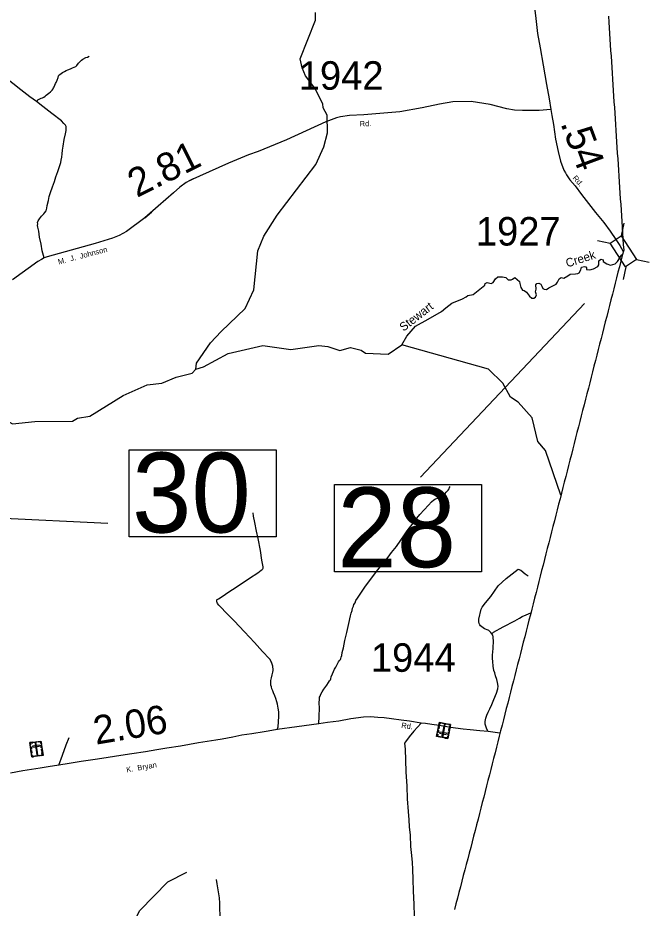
# Model space of a CAD drawing. Extents: x 2093524 to 2270757, y 289120 to 570408.
# Drawn here: x 2245102 to 2256177, y 409015 to 424632 of the extents above; entities that cross this region are included whole.
import ezdxf

# ---------------------------------------------------------------- set-up
doc = ezdxf.new("R2010")
doc.units = 0
for name, color, linetype in [('Exist Boundary Political CountyLine', 7, 'Continuous'), ('Exist Cultural Cemetery CELL', 7, 'Continuous'), ('Exist Hydrographic Creek Single Shore', 7, 'Continuous'), ('Exist Hydrographic Creek Single Shore Label', 7, 'Continuous'), ('Exist Hydrographic Misc Water Feature', 7, 'Continuous'), ('Exist Road Non-System Type 51', 7, 'Continuous'), ('Exist Road Secondary Mileage Hundredths English Label', 7, 'Continuous'), ('Exist Road Secondary Structure Standard Bridge CELL', 7, 'Continuous'), ('Exist Road Secondary Structure Standard Bridge Number Label', 7, 'Continuous'), ('Exist Road Secondary Type 51 Attributed', 7, 'Continuous'), ('Exist Road Secondary Type 51 Label', 7, 'Continuous'), ('Exist Road Secondary Type 51 Number Label', 7, 'Continuous')]:
    doc.layers.add(name, color=color, linetype=linetype)

msp = doc.modelspace()

# ---------------------------------------------------------------- linework, layer by layer
at = {"layer": 'Exist Boundary Political CountyLine'}
for points in [[(2255462, 424658), (2255468, 424558), (2255475, 424458), (2255482, 424358), (2255488, 424258), (2255494, 424158), (2255501, 424058), (2255508, 423958), (2255514, 423858), (2255521, 423758), (2255527, 423658), (2255534, 423558), (2255540, 423458), (2255547, 423358), (2255553, 423258), (2255560, 423158), (2255566, 423058), (2255573, 422958), (2255580, 422858), (2255586, 422758), (2255592, 422658), (2255599, 422558), (2255606, 422458), (2255612, 422358), (2255618, 422257), (2255625, 422157), (2255632, 422057), (2255638, 421957), (2255645, 421857), (2255651, 421757), (2255658, 421657), (2255664, 421557), (2255671, 421457), (2255678, 421357), (2255684, 421257), (2255690, 421157), (2255697, 421057), (2255704, 420957), (2255710, 420857), (2255716, 420757), (2255723, 420657), (2255730, 420557), (2255705, 420460), (2255680, 420363), (2255655, 420266), (2255630, 420169), (2255606, 420072), (2255581, 419975), (2255556, 419879), (2255531, 419782), (2255506, 419685), (2255482, 419588), (2255457, 419491), (2255432, 419394), (2255407, 419297), (2255382, 419200), (2255358, 419103), (2255333, 419007), (2255308, 418910), (2255283, 418813), (2255258, 418716), (2255234, 418619), (2255209, 418522)], [(2255209, 418522), (2255184, 418425), (2255159, 418328), (2255134, 418232), (2255110, 418135), (2255085, 418038), (2255060, 417941), (2255035, 417844), (2255010, 417747), (2254986, 417650), (2254961, 417553), (2254936, 417456), (2254911, 417360), (2254886, 417263), (2254862, 417166), (2254837, 417069), (2254812, 416972), (2254787, 416875), (2254762, 416778), (2254738, 416681), (2254713, 416584), (2254688, 416488), (2254663, 416391), (2254638, 416294), (2254614, 416197), (2254589, 416100), (2254564, 416003), (2254539, 415906), (2254514, 415809), (2254490, 415712), (2254465, 415616), (2254440, 415519), (2254415, 415422), (2254390, 415325), (2254366, 415228), (2254341, 415131), (2254316, 415034), (2254291, 414937), (2254266, 414840), (2254242, 414744), (2254217, 414647), (2254192, 414550), (2254167, 414453), (2254142, 414356), (2254118, 414259), (2254093, 414162), (2254068, 414065), (2254043, 413969), (2254018, 413872), (2253994, 413775), (2253969, 413678), (2253944, 413581), (2253919, 413484), (2253894, 413387), (2253870, 413290), (2253845, 413193), (2253820, 413097), (2253795, 413000), (2253770, 412903), (2253746, 412806), (2253721, 412709), (2253696, 412612), (2253671, 412515), (2253646, 412418), (2253622, 412321), (2253597, 412225), (2253572, 412128), (2253547, 412031), (2253522, 411934), (2253498, 411837), (2253473, 411740), (2253448, 411643), (2253423, 411546), (2253398, 411450), (2253374, 411353), (2253349, 411256), (2253324, 411159), (2253299, 411062), (2253274, 410965), (2253250, 410868), (2253225, 410771), (2253200, 410674), (2253175, 410578), (2253149, 410478), (2253124, 410379), (2253098, 410280), (2253072, 410181), (2253046, 410082), (2253020, 409983), (2252994, 409883), (2252968, 409784), (2252942, 409685), (2252917, 409586), (2252891, 409487), (2252865, 409388), (2252839, 409289), (2252813, 409189), (2252788, 409090), (2252762, 408991)]]:
    msp.add_lwpolyline(points, dxfattribs=at)
at = {"layer": 'Exist Cultural Cemetery CELL'}
for points in [[(2252644, 411989), (2252448, 412027), (2252497, 412277), (2252693, 412239)], [(2252482, 412139), (2252473, 412096), (2252462, 412099), (2252471, 412141)], [(2252494, 412204), (2252486, 412161), (2252475, 412163), (2252483, 412206)], [(2252530, 412270), (2252527, 412259), (2252506, 412263), (2252498, 412224), (2252487, 412226), (2252497, 412277)], [(2252542, 412038), (2252561, 412035), (2252600, 412234), (2252581, 412237)], [(2252634, 412238), (2252551, 412255), (2252553, 412266), (2252636, 412249)], [(2252660, 412245), (2252658, 412234), (2252679, 412229), (2252672, 412190), (2252683, 412188), (2252693, 412238)], [(2252679, 412170), (2252671, 412127), (2252660, 412130), (2252668, 412172)], [(2252457, 412069), (2252468, 412067), (2252462, 412036), (2252501, 412028), (2252499, 412017), (2252448, 412027)], [(2252617, 412063), (2252620, 412082), (2252505, 412104), (2252501, 412086)], [(2252571, 412003), (2252520, 412013), (2252522, 412024), (2252573, 412014)], [(2252652, 412031), (2252641, 412033), (2252635, 412002), (2252595, 412010), (2252593, 411999), (2252644, 411989)], [(2252666, 412104), (2252658, 412061), (2252647, 412064), (2252655, 412106)], [(2245312, 411919), (2245509, 411947), (2245545, 411694), (2245347, 411667)], [(2245318, 411876), (2245329, 411878), (2245325, 411910), (2245365, 411915), (2245364, 411926), (2245312, 411919)], [(2245328, 411803), (2245322, 411846), (2245334, 411847), (2245340, 411804)], [(2245362, 411857), (2245365, 411839), (2245481, 411855), (2245479, 411874)], [(2245386, 411929), (2245437, 411936), (2245438, 411925), (2245387, 411918)], [(2245424, 411905), (2245406, 411903), (2245434, 411702), (2245452, 411704)], [(2245515, 411904), (2245504, 411902), (2245500, 411934), (2245460, 411928), (2245458, 411939), (2245509, 411947)], [(2245514, 411830), (2245508, 411873), (2245520, 411874), (2245526, 411831)], [(2245338, 411736), (2245332, 411779), (2245343, 411781), (2245349, 411738)], [(2245380, 411671), (2245379, 411683), (2245357, 411680), (2245351, 411720), (2245340, 411718), (2245347, 411667)], [(2245403, 411686), (2245487, 411698), (2245488, 411687), (2245404, 411675)], [(2245512, 411690), (2245510, 411701), (2245532, 411704), (2245526, 411744), (2245537, 411746), (2245545, 411694)], [(2245523, 411764), (2245517, 411807), (2245529, 411809), (2245535, 411766)]]:
    msp.add_lwpolyline(points, close=True, dxfattribs=at)
at = {"layer": 'Exist Hydrographic Creek Single Shore'}
for points in [[(2251839, 418898), (2251929, 419047), (2252078, 419224), (2252301, 419348), (2252533, 419479), (2252609, 419546), (2252713, 419629), (2252901, 419705), (2252964, 419735), (2252997, 419764), (2253091, 419780), (2253296, 419941), (2253301, 419971), (2253337, 419990), (2253407, 419974), (2253440, 419992), (2253484, 420054), (2253525, 420091), (2253605, 420088), (2253665, 420078), (2253703, 420034), (2253754, 420034), (2253782, 420046), (2253820, 420079), (2253903, 420004), (2253910, 419971), (2253924, 419904), (2253954, 419856), (2253987, 419847), (2254023, 419821), (2254075, 419748), (2254120, 419715), (2254153, 419715), (2254182, 419732), (2254202, 419770), (2254185, 419827), (2254196, 419874), (2254187, 419948), (2254208, 419972), (2254241, 419977), (2254274, 419960), (2254295, 419927), (2254311, 419884), (2254335, 419874), (2254377, 419869), (2254415, 419897), (2254477, 419927), (2254543, 419957), (2254570, 419995), (2254598, 420052), (2254631, 420076), (2254678, 420063), (2254752, 420105), (2254794, 420138), (2254886, 420141), (2254927, 420147), (2254947, 420159), (2254980, 420214), (2254991, 420258), (2255043, 420268), (2255068, 420262), (2255077, 420246), (2255080, 420217), (2255136, 420209), (2255202, 420230), (2255276, 420271), (2255293, 420297), (2255296, 420326), (2255293, 420368), (2255329, 420398), (2255371, 420389), (2255371, 420356), (2255432, 420314), (2255498, 420292), (2255583, 420317), (2255622, 420356), (2255691, 420468), (2255712, 420487)], [(2248227, 418468), (2248360, 418511), (2248791, 418745), (2249398, 418884), (2249890, 418815), (2250381, 418884), (2250539, 418868), (2250748, 418795), (2250940, 418847), (2251123, 418801), (2251199, 418750), (2251598, 418735), (2251839, 418898)], [(2244551, 417780), (2244659, 417788), (2244793, 417723), (2244903, 417567), (2245012, 417509), (2245403, 417554), (2246061, 417557), (2246152, 417607), (2246368, 417643), (2246948, 418008), (2247372, 418193), (2247630, 418221), (2247879, 418331), (2248161, 418401), (2248227, 418468)], [(2245421, 407353), (2245604, 407389), (2245944, 407556), (2246176, 407758), (2246390, 408059), (2246473, 408126), (2246722, 408255), (2246945, 408464), (2247118, 408733), (2247241, 408973), (2247736, 409478), (2248068, 409649)]]:
    msp.add_lwpolyline(points, dxfattribs=at)
at = {"layer": 'Exist Hydrographic Misc Water Feature'}
for points in [[(2248227, 418468), (2248235, 418576), (2248482, 418929), (2248672, 419128), (2249093, 419533), (2249240, 419858), (2249310, 420542), (2249416, 420799), (2249654, 421168), (2250330, 422057), (2250469, 422366), (2250534, 422617), (2250531, 422925), (2250456, 423051), (2250455, 423124), (2250311, 423399), (2250151, 423615), (2250092, 423754), (2250057, 423912), (2250326, 424589), (2250325, 424723)], [(2254629, 416259), (2254361, 417044), (2254226, 417201), (2254123, 417616), (2253879, 417890), (2253745, 417978), (2253610, 418226), (2253358, 418468), (2251839, 418898)]]:
    msp.add_lwpolyline(points, dxfattribs=at)
at = {"layer": 'Exist Road Non-System Type 51'}
for points in [[(2245433, 423161), (2245315, 423246), (2245156, 423367), (2245013, 423477), (2244872, 423592), (2244649, 423762), (2244458, 423907), (2244273, 424051), (2244073, 424206), (2243902, 424332), (2243802, 424417), (2243747, 424461), (2243689, 424496), (2243659, 424512), (2243629, 424520), (2243593, 424523), (2243567, 424519), (2243531, 424513)], [(2245433, 423161), (2245445, 423183), (2245453, 423195), (2245465, 423201), (2245491, 423213), (2245513, 423222), (2245537, 423226), (2245561, 423238), (2245584, 423258), (2245602, 423272), (2245648, 423307), (2245676, 423335), (2245704, 423361), (2245721, 423387), (2245729, 423403), (2245739, 423421), (2245765, 423477), (2245775, 423498), (2245790, 423540), (2245808, 423584), (2245814, 423612), (2245823, 423626), (2245837, 423636), (2245861, 423654), (2245889, 423674), (2245919, 423689), (2245953, 423707), (2245981, 423717), (2246024, 423736), (2246062, 423756), (2246092, 423768), (2246118, 423780), (2246136, 423794), (2246168, 423835), (2246189, 423859), (2246219, 423891), (2246243, 423907), (2246297, 423936), (2246323, 423944), (2246356, 423956)], [(2245564, 420421), (2245531, 420543), (2245510, 420659), (2245485, 420786), (2245470, 420892), (2245455, 420960), (2245447, 420986), (2245451, 421018), (2245450, 421042), (2245458, 421072), (2245480, 421108), (2245516, 421150), (2245537, 421173), (2245557, 421191), (2245579, 421215), (2245597, 421245), (2245611, 421291), (2245620, 421339), (2245639, 421429), (2245651, 421495), (2245676, 421568), (2245712, 421668), (2245743, 421762), (2245768, 421842), (2245803, 421935), (2245856, 422095), (2245863, 422133), (2245873, 422185), (2245878, 422247), (2245886, 422309), (2245896, 422379), (2245915, 422497), (2245940, 422599), (2245951, 422653), (2245951, 422683), (2245949, 422705), (2245951, 422727), (2245936, 422749), (2245910, 422779), (2245866, 422823), (2245697, 422951), (2245540, 423074), (2245433, 423161)], [(2251934, 415634), (2252035, 415768), (2252102, 415857), (2252155, 415918), (2252232, 416002), (2252304, 416086), (2252357, 416141), (2252399, 416175), (2252429, 416192), (2252467, 416208), (2252580, 416275), (2252598, 416287), (2252618, 416311), (2252654, 416349), (2252669, 416369), (2252675, 416394), (2252685, 416409)], [(2249654, 412147), (2249667, 412197), (2249676, 412283), (2249679, 412381), (2249679, 412457), (2249672, 412525), (2249658, 412593), (2249647, 412633), (2249629, 412690), (2249611, 412738), (2249588, 412794), (2249576, 412828), (2249560, 412864), (2249553, 412896), (2249543, 412928), (2249541, 412961), (2249540, 413007), (2249552, 413056), (2249564, 413106), (2249573, 413156), (2249579, 413182), (2249579, 413220), (2249578, 413232), (2249574, 413261), (2249566, 413295), (2249552, 413329), (2249540, 413349), (2249527, 413375), (2249515, 413391), (2249394, 413520), (2249253, 413675), (2249080, 413861), (2248896, 414056), (2248755, 414198), (2248662, 414294), (2248626, 414331), (2248606, 414357), (2248597, 414375), (2248596, 414391), (2248593, 414411), (2248595, 414421), (2248601, 414429), (2248621, 414441), (2248689, 414484), (2248802, 414563), (2248935, 414648), (2249164, 414802), (2249311, 414897), (2249371, 414943), (2249390, 414957), (2249398, 414968), (2249404, 414981), (2249406, 415003), (2249383, 415119), (2249358, 415291), (2249318, 415500), (2249291, 415630), (2249260, 415782), (2249239, 415892), (2249228, 415952)], [(2251550, 415109), (2251659, 415252), (2251742, 415358), (2251819, 415469), (2251884, 415562), (2251934, 415634)], [(2250380, 412251), (2250391, 412383), (2250392, 412523), (2250391, 412615), (2250395, 412681), (2250394, 412714), (2250404, 412735), (2250418, 412769), (2250442, 412809), (2250469, 412855), (2250522, 412929), (2250552, 412976), (2250572, 413002), (2250588, 413022), (2250592, 413040), (2250601, 413072), (2250623, 413124), (2250658, 413206), (2250682, 413243), (2250696, 413279), (2250727, 413335), (2250741, 413353), (2250761, 413379), (2250771, 413397), (2250776, 413419), (2250786, 413448), (2250792, 413500), (2250813, 413583), (2250838, 413708), (2250873, 413852), (2250906, 414006), (2250938, 414142), (2250950, 414192), (2250968, 414239), (2250975, 414279), (2250991, 414315), (2250999, 414341), (2251017, 414373), (2251034, 414413), (2251062, 414451), (2251131, 414558), (2251200, 414664), (2251257, 414739), (2251340, 414851), (2251418, 414948), (2251495, 415044), (2251550, 415109)], [(2253350, 412112), (2253332, 412156), (2253309, 412208), (2253301, 412242), (2253303, 412292), (2253313, 412350), (2253328, 412402), (2253350, 412452), (2253380, 412514), (2253416, 412590), (2253455, 412676), (2253497, 412787), (2253524, 412864), (2253530, 412912), (2253518, 412972), (2253504, 413026), (2253482, 413088), (2253468, 413142), (2253455, 413186), (2253442, 413259), (2253436, 413341), (2253430, 413395), (2253429, 413455), (2253432, 413509), (2253438, 413569), (2253442, 413623), (2253449, 413659), (2253447, 413691), (2253447, 413717), (2253442, 413745), (2253440, 413773), (2253432, 413801), (2253416, 413829), (2253400, 413851), (2253378, 413871), (2253363, 413884), (2253353, 413892), (2253291, 413917), (2253239, 413947), (2253219, 413965), (2253205, 413985), (2253197, 414009), (2253190, 414035), (2253191, 414065), (2253190, 414087), (2253231, 414261), (2253247, 414297), (2253305, 414373), (2253400, 414481), (2253531, 414666), (2253671, 414798), (2253879, 414962), (2253924, 414945), (2254001, 414880), (2254053, 414847)], [(2253416, 413829), (2253445, 413857), (2253617, 413950), (2253818, 414054), (2253905, 414103), (2253949, 414130), (2254020, 414163), (2254102, 414197)], [(2252179, 412263), (2252051, 412120), (2251965, 412018), (2251900, 411935), (2251888, 411911), (2251897, 411807), (2251903, 411614), (2251910, 411404), (2251926, 411158), (2251934, 410932), (2251948, 410712), (2251961, 410565), (2251968, 410440), (2251983, 410296), (2251993, 410098), (2252006, 409937), (2252017, 409815), (2252026, 409697), (2252032, 409519), (2252037, 409319), (2252049, 409081), (2252055, 408881)], [(2245824, 411522), (2245889, 411700), (2245949, 411879), (2246002, 412011)], [(2248583, 409521), (2248592, 409443), (2248636, 409196), (2248641, 409102), (2248641, 409034), (2248644, 408870), (2248642, 408636), (2248642, 408430), (2248650, 408226), (2248646, 408182), (2248654, 408162), (2248689, 408121), (2248824, 408002), (2248938, 407899)]]:
    msp.add_lwpolyline(points, dxfattribs=at)
at = {"layer": 'Exist Road Secondary Structure Standard Bridge CELL'}
for p, q in [((2255730, 421027), (2255684, 420805)), ((2255269, 420723), (2255490, 420678)), ((2255767, 420266), (2255721, 420044)), ((2255956, 420390), (2256177, 420345))]:
    msp.add_line(p, q, dxfattribs=at)
msp.add_lwpolyline([(2255684, 420805), (2255957, 420391), (2255763, 420264), (2255490, 420678)], close=True, dxfattribs=at)
at = {"layer": 'Exist Road Secondary Structure Standard Bridge Number Label'}
for p, q in [((2255044, 419621), (2252163, 416573)), ((2240217, 416078), (2246680, 415766))]:
    msp.add_line(p, q, dxfattribs=at)
for points in [[(2247056, 417055), (2249632, 417055), (2249632, 415526), (2247056, 415526)], [(2250657, 416446), (2253233, 416446), (2253233, 414916), (2250657, 414916)]]:
    msp.add_lwpolyline(points, close=True, dxfattribs=at)
at = {"layer": 'Exist Road Secondary Type 51 Attributed'}
for points in [[(2254148, 424957), (2254189, 424618), (2254221, 424356), (2254267, 424105), (2254318, 423799), (2254376, 423464), (2254422, 423210), (2254454, 423021)], [(2254454, 423021), (2254250, 423005), (2253954, 423005), (2253812, 423011), (2253680, 423034), (2253386, 423110), (2253056, 423165), (2252732, 423157), (2252498, 423119), (2252197, 423050), (2251804, 422983), (2251174, 422928), (2250921, 422916), (2250765, 422897), (2250693, 422880), (2250506, 422809), (2249815, 422489), (2249317, 422289), (2249147, 422230), (2248798, 422081), (2248121, 421779), (2248179, 421808), (2248121, 421779), (2248056, 421741), (2247942, 421660), (2247835, 421561), (2247563, 421327), (2247331, 421124), (2247450, 421224), (2247331, 421124), (2247007, 420883), (2246880, 420814), (2246766, 420769), (2246457, 420673), (2245620, 420442), (2245564, 420421), (2245520, 420391), (2245456, 420357), (2245007, 420035)], [(2254454, 423021), (2254469, 422921), (2254496, 422759), (2254536, 422506), (2254578, 422288), (2254623, 422115), (2254681, 421961), (2254707, 421915), (2254725, 421877), (2254784, 421792), (2254877, 421685), (2254992, 421534), (2255115, 421377), (2255236, 421216), (2255380, 421043), (2255491, 420888), (2255590, 420745), (2255663, 420638), (2255723, 420531)], [(2253560, 412083), (2253477, 412095), (2253350, 412112), (2253207, 412125), (2253035, 412143), (2252915, 412157), (2252690, 412186), (2252493, 412218), (2252363, 412239), (2252253, 412256), (2252179, 412263), (2251975, 412294), (2251825, 412314), (2251659, 412337), (2251529, 412354), (2251419, 412359), (2251287, 412370), (2251165, 412363), (2250941, 412337), (2250736, 412298), (2250532, 412270), (2250380, 412251), (2249999, 412196), (2249654, 412147), (2249494, 412119), (2249426, 412107), (2249208, 412075), (2249030, 412048), (2248873, 412016), (2248689, 411981), (2248573, 411960), (2248274, 411914), (2247954, 411859), (2247717, 411819), (2247543, 411790), (2247344, 411760), (2247100, 411720), (2246907, 411692), (2246685, 411657), (2246503, 411629), (2246214, 411589), (2246004, 411555), (2245824, 411522), (2245633, 411492), (2245497, 411473), (2245343, 411448), (2245191, 411425), (2244976, 411385)]]:
    msp.add_lwpolyline(points, dxfattribs=at)

# ---------------------------------------------------------------- texts
at = {"layer": 'Exist Hydrographic Creek Single Shore Label'}
for s, rotation, p in [('Creek', 17.8439, (2254741, 420251)), ('Stewart', 37.8024, (2251868, 419124))]:
    msp.add_text(s, height=150, rotation=rotation, dxfattribs=at).set_placement(p)
at = {"layer": 'Exist Road Secondary Mileage Hundredths English Label'}
for s, rotation, p in [('.54', 290.4476, (2254616, 422784)), ('2.81', 26.4684, (2247190, 421470)), ('2.06', 9.5271, (2246472, 411882))]:
    msp.add_text(s, height=500, rotation=rotation, dxfattribs=at).set_placement(p)
at = {"layer": 'Exist Road Secondary Structure Standard Bridge Number Label'}
for s, p in [('30', (2247106, 415605)), ('28', (2250707, 414996))]:
    msp.add_text(s, height=1400, dxfattribs=at).set_placement(p)
at = {"layer": 'Exist Road Secondary Type 51 Label'}
for s, rotation, p in [('Rd.', 2.083, (2251101, 422725)), ('Rd.', 310.9543, (2254827, 421817)), ('M.  J.  Johnson', 14.8475, (2245821, 420302)), ('Rd.', 352.2222, (2251824, 412178)), ('K.  Bryan', 9.7093, (2247014, 411395))]:
    msp.add_text(s, height=95, rotation=rotation, dxfattribs=at).set_placement(p)
at = {"layer": 'Exist Road Secondary Type 51 Number Label'}
for s, p in [('1942', (2250030, 423370)), ('1927', (2253137, 420637)), ('1944', (2251296, 413161))]:
    msp.add_text(s, height=500, dxfattribs=at).set_placement(p)

doc.saveas('drawing.dxf')
